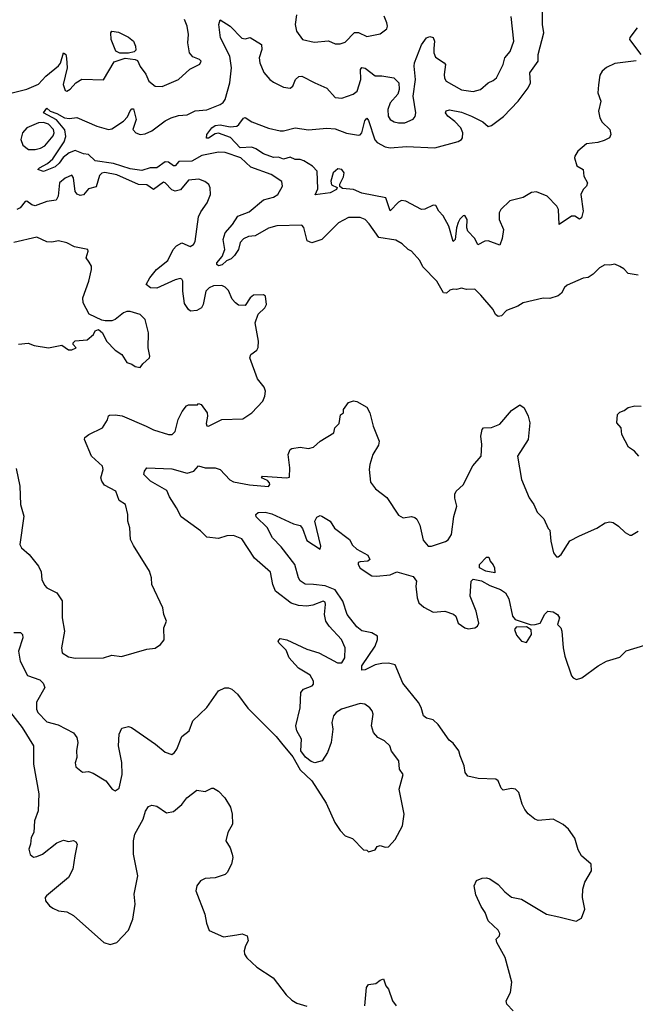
# Model space of a CAD drawing. Extents: x 2143765 to 2212931, y 878955 to 1017455.
# Tile 290 of 309: x 2174181 to 2177878, y 993774 to 999684. Entities that reach past the tile are written whole.
import ezdxf

# ---------------------------------------------------------------- set-up
doc = ezdxf.new("R2010")
doc.units = 0

msp = doc.modelspace()

# ---------------------------------------------------------------- linework, layer by layer
at = {"layer": '0CON20XD'}
for points in [[(2177883.4, 999436.6), (2177755, 999420.7), (2177705, 999398.1), (2177678.9, 999375), (2177665, 999350.8), (2177657.3, 999292.8), (2177653.8, 999245), (2177671.3, 999195), (2177657.3, 999135), (2177664.6, 999095.4), (2177678.7, 999068.7), (2177725, 999025.7), (2177730.4, 998995), (2177722.9, 998975), (2177691.7, 998958.3), (2177653.3, 998946.7), (2177585, 998939.4), (2177532, 998895), (2177514.4, 998865), (2177512.2, 998855), (2177526.9, 998806.9), (2177564.5, 998784.5), (2177569.4, 998745), (2177590, 998705), (2177584.4, 998685.6), (2177564, 998665), (2177551.4, 998635), (2177565.7, 998535), (2177555.8, 998494.2), (2177543.6, 998486.4), (2177515, 998505.8), (2177495, 998504.3), (2177420, 998455), (2177416.2, 998545), (2177407.5, 998565), (2177349.2, 998625), (2177285, 998650), (2177255, 998646.2), (2177205, 998617.9), (2177125, 998596.2), (2177070.5, 998545), (2177059.6, 998525), (2177060.9, 998485), (2177085.6, 998425), (2177078.8, 998371.2), (2177065, 998330), (2176995, 998356.9), (2176975, 998354.4), (2176932.7, 998332.7), (2176915, 998371.2), (2176872, 998415), (2176865.8, 998435), (2176869.2, 998485), (2176855, 998508.8), (2176845, 998506.7), (2176825, 998486.2), (2176815, 998466.7), (2176804.5, 998435.5), (2176795.9, 998365), (2176785, 998352.2), (2176758.5, 998445), (2176725, 998507.1), (2176697.8, 998535), (2176679.5, 998569.5), (2176665, 998570), (2176615, 998547.3), (2176595, 998545.5), (2176500, 998595), (2176475, 998599.7), (2176455, 998589.5), (2176405, 998536), (2176380.6, 998615), (2176235, 998643.5), (2176185.7, 998665.7), (2176120.2, 998670.2), (2176103, 998683), (2176103.5, 998696.5), (2176125, 998741.2), (2176129.1, 998765), (2176115.9, 998785.9), (2176091.5, 998788.5), (2176063.8, 998765), (2176050.3, 998715), (2176053, 998693), (2176086.8, 998676.8), (2176083.5, 998665), (2176045, 998645.4), (2175955, 998632.5), (2175970.6, 998669.4), (2175967.3, 998775), (2175938.9, 998805), (2175887.9, 998837.9), (2175865, 998844.9), (2175835, 998844.1), (2175805, 998858.3), (2175765, 998846.5), (2175735, 998858.5), (2175705, 998857.2), (2175645, 998879.7), (2175599.9, 998909.9), (2175575, 998919), (2175505, 998914.3), (2175446.3, 998976.3), (2175375, 999002.2), (2175355, 998999.3), (2175315, 998973.2), (2175303.8, 998973.8), (2175305.6, 998995), (2175335.7, 999035), (2175355, 999048.2), (2175385, 999052.8), (2175445, 999040.6), (2175484.2, 999045.8), (2175497.8, 999055), (2175525, 999094), (2175535, 999098), (2175575, 999071.9), (2175675, 999032.9), (2175745, 999016.9), (2175765, 999016.7), (2175835, 999035.8), (2175915, 999023.6), (2176026, 999034), (2176075, 999028.7), (2176143.4, 999003.4), (2176215, 998991.2), (2176226.3, 998993.7), (2176236.6, 999005), (2176253.4, 999076.6), (2176265, 999093.3), (2176275, 999080), (2176313.1, 998963.1), (2176327.9, 998947.9), (2176375, 998921.6), (2176405, 998914.7), (2176505, 998922.2), (2176674.2, 998915.8), (2176815, 998952.5), (2176835, 998964.5), (2176840.8, 998975), (2176841.9, 999005), (2176830.7, 999035), (2176795, 999073.7), (2176751.5, 999105), (2176738.6, 999125), (2176741.9, 999138.1), (2176762.5, 999142.5), (2176835, 999128.6), (2176894.8, 999104.8), (2176962.1, 999072.1), (2176995, 999044), (2177015, 999050), (2177086.1, 999103.9), (2177174.2, 999195), (2177235, 999275.8), (2177248.5, 999305), (2177245.4, 999365), (2177293.9, 999435), (2177295.4, 999475), (2177328.5, 999605), (2177320, 999655), (2177320.5, 999765)], [(2177785, 998203.8), (2177755, 998216), (2177725, 998210), (2177695, 998213.3), (2177662.5, 998195), (2177625, 998157.5), (2177595, 998137.5), (2177565, 998133.3), (2177469.3, 998090.7), (2177452.5, 998077.5), (2177435, 998043.3), (2177415, 998026.7), (2177365, 998011.2), (2177325, 998012), (2177205, 997984.2), (2177172.5, 997965), (2177105, 997939.2), (2177075, 997906.4), (2177055, 997902.7), (2177038.5, 997915), (2177025, 997943.8), (2176951.2, 998031.2), (2176915, 998066), (2176865, 998065.6), (2176835, 998072.5), (2176805, 998063.8), (2176785, 998067.5), (2176765, 998060), (2176745, 998042.9), (2176726.2, 998045), (2176685.8, 998115), (2176601.2, 998201.2), (2176585, 998238.8), (2176533.9, 998293.9), (2176513.3, 998305), (2176478.8, 998338.8), (2176440.3, 998360.3), (2176337.3, 998377.3), (2176279.6, 998459.6), (2176255, 998484.4), (2176226.6, 998496.6), (2176155, 998497.5), (2176095, 998465.6), (2175995.8, 998365), (2175935.6, 998345.6), (2175907.8, 998357.8), (2175887.4, 998437.4), (2175875, 998450.8), (2175725, 998447.5), (2175675, 998433.1), (2175595, 998386.2), (2175555, 998382.8), (2175525, 998369.7), (2175505, 998347.3), (2175495.3, 998305), (2175471.9, 998268.1), (2175450.4, 998249.6), (2175423.1, 998236.9), (2175397.4, 998212.6), (2175375, 998206.8), (2175364.2, 998214.2), (2175364.7, 998225), (2175397.3, 998262.8), (2175412.8, 998305), (2175402.5, 998365), (2175414.1, 998405.9), (2175459.6, 998455), (2175491.9, 998505), (2175558.8, 998531.2), (2175645, 998602), (2175705, 998618.7), (2175730.6, 998635), (2175760, 998685), (2175755, 998712.5), (2175691.2, 998755), (2175569.9, 998799.9), (2175509.4, 998855), (2175415, 998886.6), (2175375, 998889.1), (2175275, 998870), (2175215, 998834.3), (2175137.1, 998832.9), (2175115, 998807.3), (2175105, 998807.8), (2175075, 998829.3), (2175055, 998831.9), (2175005, 998795.7), (2174965, 998794.4), (2174915, 998779.8), (2174845, 998789.2), (2174745, 998821.6), (2174635, 998837.8), (2174595.3, 998875), (2174565, 998878.9), (2174515, 998898.7), (2174478.2, 998885), (2174443.1, 998856.9), (2174417.8, 998822.2), (2174395, 998802), (2174325, 998774), (2174290.8, 998785), (2174299.4, 998795), (2174349.1, 998820.9), (2174381, 998849), (2174448.2, 998951.8), (2174457.3, 998982.7), (2174452.4, 999022.4), (2174403, 999083), (2174324.6, 999124.6), (2174345, 999152.5), (2174364.7, 999134.7), (2174405, 999122), (2174449.4, 999095), (2174479.3, 999090.7), (2174525, 999096.6), (2174645, 999044.7), (2174715, 999025.8), (2174735, 999029.4), (2174805, 999075.3), (2174829.4, 999100.6), (2174845, 999136.9), (2174855, 999149.2), (2174865, 999150), (2174880.7, 999085), (2174861.1, 999025), (2174878.1, 999005), (2174905, 998996.1), (2174935, 998998.2), (2174975, 999016.5), (2175055, 999078.1), (2175091.2, 999095), (2175135, 999110), (2175185.9, 999114.1), (2175235, 999137.3), (2175305, 999143.9), (2175385.7, 999175), (2175403.1, 999186.9), (2175414.6, 999205), (2175442.4, 999305), (2175452.2, 999395), (2175442.5, 999465), (2175386.1, 999575), (2175377.1, 999655), (2175385, 999683.8), (2175445, 999645.6), (2175515, 999574.2), (2175535, 999570), (2175565, 999577.5), (2175634, 999535), (2175634.4, 999505.6), (2175619.4, 999455), (2175623.5, 999425), (2175647.4, 999367.4), (2175683.8, 999325), (2175705, 999310), (2175765, 999279.4), (2175805, 999272.9), (2175822, 999285), (2175837.5, 999325), (2175857.6, 999342.4), (2175875, 999345.7), (2175954, 999305), (2176025, 999273.1), (2176075, 999218), (2176115, 999212.9), (2176183.6, 999236.4), (2176208.1, 999255), (2176230.5, 999325), (2176227.5, 999385), (2176235, 999397.9), (2176255, 999393.2), (2176315, 999346.5), (2176355, 999346.8), (2176428.8, 999335), (2176458.9, 999305), (2176460.5, 999265), (2176452.1, 999237.9), (2176405.5, 999185), (2176392.2, 999145), (2176393.1, 999105), (2176405, 999084.2), (2176430.3, 999070.3), (2176455, 999064.4), (2176495, 999065.8), (2176545, 999086.2), (2176556.6, 999103.4), (2176560.8, 999125), (2176544.3, 999225), (2176558.9, 999325), (2176549.2, 999405), (2176552.1, 999425), (2176595, 999533.8), (2176625, 999575.8), (2176645, 999584), (2176665, 999576.7), (2176671.4, 999555), (2176668.2, 999511.8), (2176667.7, 999485), (2176678.7, 999458.7), (2176730.8, 999425), (2176737.3, 999415), (2176729.6, 999355), (2176732.6, 999332.6), (2176742.9, 999315), (2176835, 999262.5), (2176905, 999253.6), (2176948, 999265), (2176995, 999305.8), (2177025, 999319.2), (2177045, 999336), (2177084.4, 999415), (2177094.4, 999455), (2177126.1, 999493.9), (2177149.4, 999555), (2177133.3, 999703.3)], [(2175843.2, 999713.2), (2175834.5, 999655), (2175844.4, 999615), (2175878.8, 999565), (2175948.7, 999548.7), (2176035, 999556.7), (2176075, 999539.5), (2176105, 999538.9), (2176135, 999548.6), (2176192.5, 999607.5), (2176215, 999606.9), (2176265.7, 999584.3), (2176345, 999598.8), (2176385, 999630), (2176390, 999645), (2176386.7, 999665), (2176370, 999705)], [(2174135, 999244.4), (2174225, 999266.9), (2174295, 999296.9), (2174338.5, 999345), (2174415, 999406.7), (2174426.7, 999423.3), (2174445, 999484.3), (2174458.2, 999475), (2174462.4, 999452.4), (2174466.5, 999395), (2174441.9, 999295), (2174455, 999260), (2174465, 999256.2), (2174485, 999266.7), (2174517.5, 999305), (2174555, 999327.5), (2174685, 999322.5), (2174748.4, 999431.6), (2174815, 999453.5), (2174875, 999446.2), (2174888.3, 999438.3), (2174905, 999403.3), (2174937.8, 999357.8), (2174956, 999315), (2174995, 999284.4), (2175036.3, 999283.7), (2175134.2, 999325), (2175202.7, 999387.3), (2175263, 999417), (2175270, 999435), (2175260, 999445), (2175221.2, 999461.2), (2175201.2, 999485), (2175190, 999545), (2175195.4, 999595), (2175186.9, 999645), (2175170, 999685)], [(2174835, 999482.7), (2174783.5, 999483.5), (2174759.2, 999495), (2174731.3, 999565), (2174728.2, 999605), (2174734.1, 999615.9), (2174775, 999609.7), (2174835, 999579.2), (2174863.9, 999555), (2174877.5, 999525), (2174877.9, 999502.1), (2174868, 999492), (2174835, 999482.7)], [(2177890, 999635), (2177845, 999576.4), (2177843.5, 999565), (2177910.5, 999475)], [(2174275, 998904.7), (2174306.9, 998913.1), (2174332.1, 998927.9), (2174382.8, 998987.2), (2174388.9, 999005), (2174385.2, 999025), (2174355, 999056.2), (2174325, 999066.2), (2174295, 999064.6), (2174225, 999035.2), (2174198.8, 999005), (2174188.7, 998965), (2174200.4, 998930.4), (2174234.8, 998904.8), (2174275, 998904.7)], [(2174160.4, 996990.4), (2174182, 996885), (2174185.3, 996775), (2174206.8, 996705), (2174182, 996535), (2174192, 996515), (2174238, 996475), (2174294.2, 996405), (2174309.7, 996369.7), (2174314.2, 996325), (2174329.5, 996289.5), (2174343.3, 996275), (2174405, 996244.2), (2174435.5, 996195.5), (2174435.8, 996095), (2174450.6, 996015), (2174432, 995915), (2174436.2, 995885), (2174475, 995859.2), (2174515, 995852.5), (2174685, 995853.3), (2174735, 995870), (2174793, 995863), (2174945, 995906.7), (2174995, 995912.5), (2175026.4, 995933.6), (2175048.3, 995961.7), (2175047.5, 996035), (2175062.5, 996075), (2175046.7, 996115), (2175041.2, 996155), (2174974, 996295), (2174972.5, 996335), (2174960, 996375), (2174865, 996527.5), (2174847.5, 996565), (2174842.5, 996635), (2174831.2, 996675), (2174831.2, 996715), (2174816.2, 996775), (2174779.2, 996799.2), (2174759.2, 996855), (2174690.9, 996890.9), (2174673.8, 996913.8), (2174667.5, 996935), (2174681.8, 996985), (2174677.5, 997005), (2174611.5, 997065), (2174571.1, 997165), (2174573.1, 997176.9), (2174595.7, 997195), (2174678.8, 997235), (2174708.3, 997281.7), (2174713.6, 997306.4), (2174720.2, 997309.8), (2174755, 997313.3), (2174796.3, 997306.3), (2174941.3, 997245), (2174985, 997222.6), (2175075, 997194.1), (2175096, 997194), (2175115, 997212), (2175132, 997285), (2175157.2, 997332.8), (2175183.3, 997366.7), (2175195, 997372.2), (2175248.3, 997371.7), (2175255, 997380), (2175270, 997375), (2175306, 997325), (2175308.8, 997305), (2175300.5, 997260.5), (2175305, 997247.5), (2175315, 997243.8), (2175395, 997283.8), (2175520.7, 997289.3), (2175575, 997323.8), (2175641.2, 997395), (2175654, 997425), (2175656.7, 997455), (2175648.3, 997478.3), (2175608.3, 997528.3), (2175562.5, 997655), (2175568.8, 997675), (2175605, 997700), (2175614.1, 997715.9), (2175616.2, 997755), (2175596.2, 997865), (2175613.3, 997916.7), (2175652.5, 997955), (2175662.5, 997975), (2175657.5, 998025), (2175645, 998032.5), (2175585, 998030), (2175566, 998015), (2175535, 997968.8), (2175495, 997970), (2175476.2, 997985), (2175457.6, 998007.6), (2175435, 998058.8), (2175415, 998078), (2175395, 998087.8), (2175345, 998085.9), (2175320, 998075), (2175299.1, 998055), (2175283.3, 997975), (2175272.9, 997955), (2175245, 997938.9), (2175207.5, 997935), (2175194.5, 997944.5), (2175171.5, 997981.5), (2175160.9, 998055), (2175161.1, 998115), (2175155, 998127.5), (2175145, 998131.1), (2175115, 998123.5), (2175005, 998073.1), (2174967.5, 998075), (2174940, 998095), (2174963.3, 998135), (2175003.6, 998185), (2175071, 998239), (2175102.3, 998305), (2175122.6, 998327.4), (2175155, 998344.4), (2175205, 998323.1), (2175224.4, 998335.6), (2175235, 998353.8), (2175255, 998500), (2175268.9, 998531.1), (2175307.5, 998585), (2175328, 998635), (2175326, 998675), (2175316.2, 998695), (2175293.2, 998713.2), (2175257.9, 998727.9), (2175195, 998720.6), (2175146.8, 998663.2), (2175115, 998654.1), (2175095, 998663.1), (2175055, 998705.5), (2175045, 998709.1), (2174985, 998664.6), (2174945, 998692.3), (2174895, 998694.2), (2174765, 998753), (2174692.9, 998767.1), (2174675, 998762.2), (2174660.7, 998749.3), (2174639.5, 998680.5), (2174595, 998668.7), (2174565, 998633.9), (2174545, 998629.2), (2174526.7, 998636.7), (2174515, 998652), (2174504.3, 998734.3), (2174495, 998751.2), (2174455, 998733.3), (2174419.5, 998705), (2174413.1, 998625), (2174400, 998600), (2174345, 998592.9), (2174275, 998567.8), (2174255, 998572.9), (2174225, 998594), (2174215, 998593.8), (2174185, 998554.3), (2174165, 998545.6)], [(2174173.6, 997736.4), (2174231.7, 997741.7), (2174268.3, 997728.3), (2174355, 997713.8), (2174435, 997730), (2174475, 997702.5), (2174495, 997702.5), (2174520, 997715), (2174502.5, 997735), (2174502.5, 997745), (2174513.9, 997756.1), (2174586.8, 997763.2), (2174625, 997793.8), (2174635, 997816.7), (2174655, 997823.8), (2174678.8, 997805), (2174703.3, 997755), (2174755, 997700), (2174793.9, 997673.9), (2174825, 997627.5), (2174855, 997617.5), (2174875, 997602.5), (2174905, 997597.5), (2174920.5, 997619.5), (2174960, 997655), (2174963.3, 997665), (2174952, 997715), (2174954, 997805), (2174934.2, 997884.2), (2174905, 997913.8), (2174845, 997932.5), (2174825, 997932), (2174805, 997923.8), (2174755, 997883.8), (2174733.6, 997876.4), (2174695, 997875.8), (2174675, 997880), (2174597.7, 997917.7), (2174562, 997985), (2174560.8, 998015), (2174595.7, 998115), (2174612.9, 998185), (2174612.5, 998205), (2174597.9, 998227.9), (2174581.2, 998255), (2174592.5, 998295), (2174590, 998305), (2174511.2, 998321.2), (2174464.1, 998344.1), (2174415, 998356), (2174375, 998348), (2174345, 998350.8), (2174285, 998378), (2174145, 998346.9)], [(2177895, 998150.4), (2177835, 998161.4), (2177809.1, 998189.1), (2177785, 998203.8)], [(2174145, 996006.8), (2174185.4, 996005.4), (2174198, 995995), (2174200, 995975), (2174174.5, 995895), (2174184.4, 995835), (2174227.4, 995747.4), (2174302.2, 995722.2), (2174321.7, 995701.7), (2174332.5, 995675), (2174281.4, 995588.6), (2174281.8, 995545), (2174290.6, 995525), (2174345, 995470.6), (2174412.4, 995452.4), (2174505, 995404), (2174525, 995376.7), (2174530.8, 995345), (2174522.5, 995295), (2174524, 995255), (2174513.6, 995223.6), (2174519.3, 995199.3), (2174558.3, 995168.3), (2174595, 995171.2), (2174622.7, 995162.7), (2174698, 995115), (2174735.8, 995065.8), (2174755, 995056.2), (2174778.8, 995071.2), (2174797.2, 995152.8), (2174794.6, 995225.4), (2174774.5, 995325), (2174779.5, 995395), (2174795, 995431.2), (2174835, 995441.2), (2174852.5, 995435), (2174996.3, 995336.3), (2175055, 995288), (2175095.8, 995274.2), (2175111.2, 995285), (2175124.4, 995305.6), (2175155, 995382), (2175198, 995415), (2175220, 995475), (2175305, 995556.2), (2175374.5, 995655.5), (2175413.9, 995673.9), (2175435, 995674.2), (2175455, 995665.8), (2175490, 995635), (2175551.5, 995551.5), (2175721.5, 995381.5), (2175752.8, 995342.8), (2175820.8, 995260.8), (2175865, 995182.5), (2175935.9, 995115.9), (2176021.2, 994981.2), (2176073.8, 994865), (2176105, 994816.7), (2176136.7, 994785), (2176180.5, 994770.5), (2176245, 994702.5), (2176265, 994700), (2176275, 994690), (2176315, 994702.5), (2176328.8, 994721.2), (2176345, 994728), (2176375, 994716.7), (2176395, 994720), (2176436.1, 994763.9), (2176480, 994845), (2176490, 994915), (2176460.8, 995065), (2176483.6, 995153.6), (2176462.5, 995185), (2176457.5, 995235), (2176413.9, 995293.9), (2176403.3, 995325), (2176372.5, 995355), (2176332.5, 995375), (2176306.4, 995406.4), (2176293.3, 995445), (2176304, 995515), (2176298, 995535), (2176283.2, 995553.2), (2176253.3, 995575), (2176225, 995580.6), (2176114.6, 995545.4), (2176081.2, 995525), (2176066, 995505), (2176056, 995465), (2176061.2, 995425), (2176051.2, 995345), (2176030, 995285), (2175997.5, 995235), (2175953.6, 995223.6), (2175931.7, 995231.7), (2175897, 995257), (2175870, 995295), (2175873.8, 995365), (2175846.1, 995416.1), (2175840, 995445), (2175865.9, 995554.1), (2175868.8, 995645), (2175885, 995666), (2175936.7, 995685), (2175946.2, 995695), (2175946, 995714), (2175925, 995749.4), (2175855, 995791.9), (2175815, 995835.7), (2175800, 995855), (2175780.6, 995900.6), (2175736.7, 995945), (2175733.3, 995955), (2175745, 995970), (2175785, 995962.9), (2175905, 995905.6), (2175978, 995885), (2176040.7, 995849.3), (2176090, 995825), (2176116.2, 995825), (2176134.3, 995855), (2176135.6, 995915), (2176114.4, 995965), (2176040, 996045), (2176020, 996075), (2176011.8, 996115), (2176018.5, 996175), (2176015, 996188.8), (2176003.8, 996193.8), (2175940.7, 996169.3), (2175905, 996164.6), (2175855, 996168.8), (2175812.3, 996182.3), (2175717.8, 996255), (2175701.8, 996295), (2175687.4, 996367.4), (2175591.9, 996451.9), (2175515, 996568.5), (2175465, 996588.2), (2175425, 996585.5), (2175375, 996570), (2175305, 996577.8), (2175266.4, 996616.4), (2175150.2, 996700.2), (2175123.8, 996755), (2175080.9, 996820.9), (2175065, 996857.5), (2174966.2, 996915), (2174926, 996955), (2174930, 996975), (2174945, 996993.8), (2175095, 996987.5), (2175187.7, 996962.3), (2175226.7, 996975), (2175255, 997006.2), (2175294.2, 996994.2), (2175355, 996995.3), (2175384.3, 996985), (2175442.8, 996922.8), (2175465, 996911.2), (2175562.1, 996892.1), (2175675, 996883.2), (2175683.6, 996895), (2175681.3, 996905), (2175668.6, 996918.6), (2175633.5, 996935), (2175638.8, 996945), (2175786.2, 996933.8), (2175801.4, 996938.6), (2175803.1, 996995), (2175793.1, 997075), (2175805, 997103.8), (2175815, 997111.2), (2175865, 997118.8), (2175915, 997110), (2175945, 997117.5), (2175986, 997154), (2176067.5, 997205), (2176073.3, 997235), (2176098.8, 997261.2), (2176108.3, 997311.7), (2176126.1, 997323.9), (2176126.7, 997345), (2176155, 997387.5), (2176185, 997396.2), (2176205, 997392), (2176265, 997358.8), (2176284, 997325), (2176303.7, 997243.7), (2176338.9, 997155), (2176335, 997130), (2176301.9, 997075), (2176282.9, 997015), (2176280, 996985), (2176288.3, 996908.3), (2176318.3, 996868.3), (2176385, 996816.7), (2176455, 996710), (2176485, 996693.8), (2176535, 996703.3), (2176555, 996696.7), (2176565.9, 996685.9), (2176585, 996650), (2176605, 996560), (2176635, 996523.8), (2176655, 996523.3), (2176738, 996552), (2176755, 996562.5), (2176773.3, 996595), (2176787.3, 996702.7), (2176806, 996765), (2176795, 996812.5), (2176793.6, 996836.4), (2176802.5, 996855), (2176845, 996892.5), (2176903, 997007), (2176951.9, 997065), (2176955.6, 997135), (2176951.4, 997185), (2176958, 997225), (2176965.8, 997234.2), (2177015, 997235.8), (2177065, 997257.1), (2177135, 997338.8), (2177185, 997373.3), (2177210, 997355), (2177233.8, 997305), (2177243.8, 997265), (2177234.3, 997165), (2177170, 997065), (2177193.8, 996925), (2177240, 996815), (2177268.8, 996775), (2177289.3, 996729.3), (2177328.3, 996688.3), (2177355, 996630), (2177365, 996620), (2177370, 996555), (2177387.5, 996485), (2177405, 996460), (2177415, 996460), (2177432.5, 996475), (2177484.1, 996555.9), (2177542.9, 996587.1), (2177647.9, 996632.1), (2177696.4, 996663.6), (2177725, 996671.2), (2177745, 996666.7), (2177777.5, 996645), (2177817, 996607), (2177845, 996590), (2177855, 996590), (2177895, 996614)], [(2177898.8, 997065), (2177874.2, 997094.2), (2177837.7, 997117.7), (2177796.7, 997195), (2177793.6, 997233.6), (2177767.5, 997265), (2177771.2, 997315), (2177785, 997328.8), (2177812, 997338), (2177835, 997356.2), (2177875, 997366.2), (2177913.6, 997363.6)], [(2177144.2, 993735), (2177105.8, 993775), (2177102.9, 993795), (2177128.9, 993845), (2177136.9, 993906.9), (2177097.1, 994055), (2177046, 994145), (2177043.3, 994165), (2177062.5, 994185), (2177065, 994200), (2177055, 994220), (2176993.8, 994275), (2176976.7, 994325), (2176951.7, 994361.7), (2176921.2, 994431.2), (2176910.8, 994485), (2176925, 994516.7), (2176958.3, 994531.7), (2176985, 994533.3), (2177005, 994526.7), (2177055, 994493.3), (2177095, 994448.8), (2177135, 994417.5), (2177195, 994405.8), (2177345, 994316), (2177418.7, 994298.7), (2177523.8, 994273.8), (2177555, 994290.8), (2177574.4, 994345), (2177560.5, 994415), (2177563.7, 994466.3), (2177575, 994508), (2177614.2, 994575), (2177612.9, 994615), (2177554.5, 994665), (2177535, 994701.2), (2177515, 994770.8), (2177476.7, 994825), (2177445, 994853.6), (2177385, 994886), (2177295, 994878.6), (2177275, 994886.4), (2177235, 994918.5), (2177215, 994944.5), (2177198.9, 994975), (2177177.8, 995045), (2177158.8, 995065), (2177135, 995070), (2177085, 995060.5), (2177072.5, 995072.5), (2177053.9, 995115), (2177039.6, 995125), (2176935, 995129.5), (2176873.2, 995143.2), (2176856.6, 995165), (2176850.4, 995205), (2176826.2, 995266.2), (2176817.9, 995295), (2176785, 995341), (2176760.8, 995360.8), (2176695, 995454), (2176665, 995481.1), (2176625, 995492.5), (2176606.1, 995506.1), (2176591.4, 995555), (2176575.3, 995585), (2176482.1, 995702.1), (2176435, 995811.2), (2176395, 995822.2), (2176355, 995820.4), (2176315, 995812.3), (2176255, 995781.4), (2176235, 995780), (2176235, 995805.8), (2176315.9, 995925), (2176329.6, 995965), (2176328.9, 995985), (2176296.7, 996005), (2176235, 996016.9), (2176205, 996040.4), (2176148.4, 996115), (2176122.7, 996195), (2176075, 996262.4), (2176015, 996285.4), (2175945, 996293.3), (2175895, 996295.6), (2175865, 996315.8), (2175854.5, 996335), (2175833.1, 996415), (2175750.8, 996520.8), (2175699.4, 996575), (2175666.7, 996636.7), (2175600.9, 996700.9), (2175600, 996715), (2175613.2, 996726.8), (2175655, 996728.6), (2175695, 996718.1), (2175825, 996657.5), (2175865, 996648.5), (2175879.6, 996629.6), (2175905, 996558.1), (2175985, 996506.7), (2175990, 996525), (2175954.4, 996675), (2175965, 996698), (2175985, 996708.1), (2175995, 996705.3), (2176045.6, 996675), (2176072, 996632), (2176161.1, 996565), (2176180.4, 996530.4), (2176205, 996505.6), (2176270.9, 996470.9), (2176283.8, 996445), (2176272.5, 996435), (2176225, 996430.9), (2176214.7, 996425.3), (2176213.9, 996415), (2176225, 996391.5), (2176295, 996347.1), (2176323.2, 996343.2), (2176405, 996351.8), (2176445, 996370.8), (2176545, 996342.5), (2176563.2, 996315), (2176559.6, 996285), (2176567.9, 996215), (2176578.9, 996185), (2176609.1, 996159.1), (2176665, 996128.9), (2176735, 996133.3), (2176785.7, 996115.7), (2176800, 996105), (2176815, 996062.5), (2176855, 996033.3), (2176875, 996027.5), (2176915, 996033.3), (2176930, 996045), (2176937.7, 996062.3), (2176921.9, 996135), (2176887.3, 996225), (2176892, 996315), (2176905, 996326.7), (2176955, 996315.5), (2177005, 996288.2), (2177069.5, 996265), (2177098.2, 996245), (2177118.5, 996208.5), (2177140.4, 996105), (2177155.7, 996085), (2177253, 996053), (2177276.8, 996053.2), (2177307.4, 996062.6), (2177335, 996116), (2177353.3, 996135), (2177385, 996129.6), (2177410, 996115), (2177422.5, 996095), (2177410, 996055), (2177430, 996035), (2177436.2, 996015), (2177444.3, 995915), (2177454.4, 995865), (2177495.8, 995745.8), (2177505, 995733.8), (2177525, 995723.8), (2177556.6, 995733.4), (2177655, 995805.6), (2177705, 995834.3), (2177785, 995858.6), (2177823.3, 995896.7), (2177935, 995930)], [(2177035, 996363.8), (2176980, 996375), (2176942.2, 996395), (2176941.9, 996415), (2176985, 996458), (2176998, 996458), (2177006.7, 996435), (2177025, 996412.5), (2177033.3, 996395), (2177035, 996363.8)], [(2177225, 995946.2), (2177254.4, 995995), (2177252.2, 996022.2), (2177225, 996040), (2177162.5, 996037.5), (2177152.5, 996025), (2177165, 995990), (2177195, 995954), (2177225, 995946.2)], [(2174125.4, 995525), (2174195.9, 995435), (2174264.3, 995325), (2174263.7, 995216.3), (2174297, 995037), (2174293.1, 994935), (2174270.9, 994875), (2174266.2, 994805), (2174250.6, 994775), (2174246.9, 994735), (2174236.9, 994705), (2174244.4, 994674.4), (2174265, 994658.1), (2174285, 994661.1), (2174318, 994675), (2174405, 994744), (2174445, 994758.8), (2174475, 994751.2), (2174505, 994756.7), (2174519.3, 994749.3), (2174526.2, 994735), (2174512.5, 994665), (2174499.4, 994585), (2174475, 994535.8), (2174341.2, 994425), (2174334, 994415), (2174336.2, 994395), (2174360, 994365), (2174380.9, 994350.9), (2174415, 994335.6), (2174465, 994328.5), (2174505, 994308.1), (2174686.2, 994145), (2174725, 994133.1), (2174765, 994145.6), (2174835, 994219.4), (2174860.3, 994285), (2174875.3, 994375), (2174868.6, 994435), (2174890, 994545), (2174865.3, 994675), (2174865.3, 994754.7), (2174873.6, 994795), (2174923.3, 994885), (2174937.3, 994932.7), (2174955, 994961.2), (2174975, 994968.8), (2175005, 994963.8), (2175063.2, 994923.2), (2175105, 994931.8), (2175155.3, 994974.7), (2175185, 995012.9), (2175245, 995059.2), (2175295, 995052.5), (2175335, 995072), (2175345, 995070.8), (2175374.6, 995054.6), (2175413.3, 995013.3), (2175446.8, 994956.8), (2175457.5, 994915), (2175458.8, 994855), (2175431.2, 994805), (2175418.8, 994755), (2175444.3, 994714.3), (2175457.8, 994675), (2175461.5, 994655), (2175452.5, 994615), (2175427.5, 994565), (2175415, 994554.4), (2175355, 994532.7), (2175295, 994529.3), (2175267.8, 994515), (2175245.5, 994485), (2175239.5, 994455), (2175293.1, 994315), (2175302.1, 994262.1), (2175318.3, 994218.3), (2175405, 994179.4), (2175485, 994191.4), (2175517.7, 994197.7), (2175546.7, 994185), (2175553.3, 994155), (2175536.2, 994125), (2175528.8, 994095), (2175531.2, 994075), (2175545, 994053.3), (2175605, 993998), (2175704.2, 993934.2), (2175782.1, 993832.1), (2175815, 993798.8), (2175845, 993781.2), (2175905, 993763.3)], [(2176254.2, 993765), (2176264, 993875), (2176275.8, 993894.2), (2176320.5, 993899.5), (2176345, 993920), (2176365, 993927.5), (2176380, 993885), (2176396.2, 993865), (2176420, 993795), (2176441.2, 993765)]]:
    msp.add_lwpolyline(points, dxfattribs=at)

doc.saveas('drawing.dxf')
